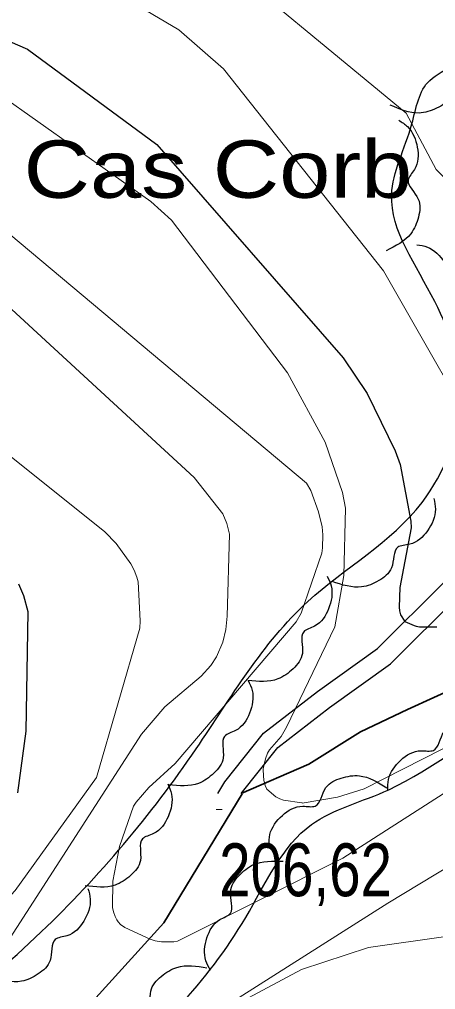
# Model space of a CAD drawing. Extents: x 483847 to 488453, y 4383581 to 4386795.
# Drawn here: x 485100.7 to 485169.6, y 4386016.5 to 4386177.1 of the extents above; entities that cross this region are included whole.
import ezdxf

# ---------------------------------------------------------------- set-up
doc = ezdxf.new("R2010")
doc.units = 0
doc.header["$LTSCALE"] = 3.8
for name, color, linetype, lineweight in [('27', 7, 'Continuous', 25), ('36', 7, 'Continuous', 25), ('6', 7, 'Continuous', 35), ('7', 7, 'Continuous', 13), ('8', 7, 'Continuous', 25), ('9', 7, 'Continuous', 13)]:
    doc.layers.add(name, color=color, linetype=linetype, lineweight=lineweight)
doc.layers.add('5', color=7, linetype='Continuous')

msp = doc.modelspace()

# ---------------------------------------------------------------- linework, layer by layer
at = {"layer": '27'}
for points in [[(484700.18, 4386195.41), (484750.6, 4386216.22), (484776.67, 4386228), (484779.62, 4386225.05), (484778.78, 4386222.11), (484767.42, 4386211.17), (484761.53, 4386201.49), (484762.8, 4386188.87), (484767, 4386176.67), (484776.67, 4386171.2), (484788.03, 4386171.62), (484796.86, 4386188.03), (484811.16, 4386231.78), (484821.67, 4386263.34), (484838.91, 4386286.48), (484868.77, 4386322.24), (484889.8, 4386336.55), (484901.57, 4386337.81), (484912.09, 4386332.76), (484919.24, 4386332.76), (484928.07, 4386336.55), (484929.75, 4386336.55), (484935.22, 4386336.55), (484960.45, 4386328.13), (484990.73, 4386305.83), (485012.18, 4386295.73), (485037.41, 4386278.06), (485058.02, 4386260.39), (485061.38, 4386254.92), (485060.54, 4386248.19), (485059.28, 4386246.09), (485054.23, 4386246.93), (485039.93, 4386264.18), (485027.32, 4386274.7), (485013.02, 4386281.43), (485005.87, 4386280.17), (485002.5, 4386272.17), (485003.77, 4386259.55), (485026.05, 4386241.46), (485035.31, 4386235.15), (485042.88, 4386225.89), (485046.66, 4386209.06), (485049.61, 4386199.81), (485055.91, 4386190.97), (485066.85, 4386188.45), (485075.26, 4386188.87), (485091.66, 4386197.7), (485095.86, 4386206.54), (485096.29, 4386218.74), (485100.07, 4386226.31), (485108.9, 4386233.89), (485118.57, 4386233.89), (485133.71, 4386224.63)], [(485133.71, 4386224.63), (485159.06, 4386198.09), (485188.19, 4386166.36), (485207.92, 4386153.41), (485233.17, 4386127.84), (485249.02, 4386109.71), (485250.32, 4386104.85), (485249.99, 4386103.55), (485244.17, 4386106.47), (485239.31, 4386111), (485236.73, 4386111.65), (485233.81, 4386107.44), (485232.52, 4386102.26), (485233.17, 4386099.02), (485238.02, 4386087.04), (485266.5, 4386058.55), (485267.47, 4386055.96), (485266.17, 4386055.64), (485261.64, 4386057.26), (485233.81, 4386088.99), (485220.55, 4386101.29), (485207.28, 4386106.47), (485205.01, 4386106.47), (485201.13, 4386105.82), (485194.33, 4386097.4), (485191.34, 4386093.38)], [(485180.05, 4386175.13), (485180.16, 4386173.36), (485178.55, 4386169.92), (485175.44, 4386167.94), (485173.41, 4386167.61), (485172.07, 4386164.32), (485169.78, 4386162.4), (485166.87, 4386161.61), (485162.09, 4386162.94)], [(484896.77, 4385939.39), (484928.08, 4385945.7), (484941.54, 4385949.9), (484943.64, 4385951.17), (484944.49, 4385954.95), (484944.91, 4385960.42), (484949.53, 4385968.84), (484955.42, 4385972.2), (484962.57, 4385974.73), (484968.88, 4385974.73), (484977.29, 4385970.52), (484996.21, 4385954.95), (485010.93, 4385939.81), (485018.5, 4385936.44), (485032.8, 4385935.6), (485057.19, 4385936.44), (485058.87, 4385938.96), (485055.51, 4385941.07), (485047.1, 4385941.49), (485027.75, 4385946.54), (485023.55, 4385952.01), (485021.02, 4385958.32), (485020.6, 4385968.42), (485023.55, 4385978.51), (485029.44, 4385983.56), (485068.97, 4386000.81), (485104.29, 4386026.06), (485129.94, 4386056.35), (485148.45, 4386080.76), (485167.37, 4386097.16), (485173.68, 4386114.41), (485169.48, 4386130.4), (485162.33, 4386148.07), (485165.69, 4386159.85), (485168.63, 4386167.01), (485172.42, 4386169.95), (485174.1, 4386172.06), (485175.78, 4386172.48), (485193.87, 4386159.85), (485214.89, 4386145.13), (485219.1, 4386136.71), (485218.68, 4386131.66), (485211.53, 4386131.24), (485205.22, 4386135.45), (485199.75, 4386136.71), (485196.81, 4386135.45), (485191.34, 4386108.52), (485178.31, 4386082.02), (485171.58, 4386074.86), (485174.94, 4386074.02), (485176.2, 4386076.13), (485191.34, 4386093.38)], [(485163.52, 4386160.42), (485164.96, 4386159.37), (485166.58, 4386155.94), (485166.11, 4386152.28), (485165.07, 4386150.51), (485166.74, 4386147.38), (485166.76, 4386144.39), (485165.51, 4386141.64), (485161.43, 4386138.82)], [(485166.52, 4386139.82), (485168.25, 4386139.42), (485171.08, 4386136.89), (485172.08, 4386133.34), (485171.81, 4386131.3), (485174.57, 4386129.07), (485175.75, 4386126.33), (485175.67, 4386123.3), (485173.01, 4386119.12)], [(485169.31, 4386097.78), (485169.57, 4386096.03), (485168.27, 4386092.46), (485165.35, 4386090.22), (485163.35, 4386089.72), (485162.31, 4386086.32), (485160.19, 4386084.21), (485157.36, 4386083.16), (485152.48, 4386084.07)], [(485151.63, 4386084.96), (485152.31, 4386083.32), (485151.89, 4386079.55), (485149.57, 4386076.68), (485147.76, 4386075.72), (485147.54, 4386072.17), (485145.99, 4386069.62), (485143.48, 4386067.93), (485138.53, 4386067.67)], [(485138.54, 4386067.67), (485139.22, 4386066.03), (485138.79, 4386062.26), (485136.47, 4386059.39), (485134.65, 4386058.43), (485134.43, 4386054.88), (485132.87, 4386052.34), (485130.36, 4386050.65), (485125.4, 4386050.4)], [(484770.09, 4385821.2), (484778.9, 4385832.4), (484794.27, 4385845.21), (484801.95, 4385855.46), (484801.31, 4385859.95), (484800.03, 4385867), (484801.31, 4385872.12), (484804.51, 4385875.97), (484808.35, 4385877.89), (484852.54, 4385906.08), (484922.98, 4385925.3), (484958.84, 4385927.22), (484993.43, 4385913.13), (485031.21, 4385911.84), (485074.11, 4385922.09), (485086.28, 4385934.27), (485090.76, 4385947.72), (485086.92, 4385956.05), (485084.36, 4385957.97), (485051.06, 4385961.82), (485052.34, 4385965.02), (485054.26, 4385966.3), (485113.82, 4386001.54), (485138.15, 4386028.45), (485149.04, 4386043.82), (485161.85, 4386049.59), (485183.62, 4386060.48), (485187.46, 4386060.48), (485190.66, 4386058.56), (485190.02, 4386048.95), (485192.59, 4386043.82), (485198.35, 4386037.42), (485204.75, 4386030.37), (485226.53, 4386025.24), (485236.13, 4386022.04), (485246.38, 4386017.56), (485273.91, 4385993.21), (485300.17, 4385981.68), (485306.57, 4385976.55), (485307.21, 4385971.43), (485323.87, 4385923.38), (485329.63, 4385908), (485325.79, 4385894.55), (485332.83, 4385858.67), (485336.67, 4385846.49), (485339.87, 4385840.09), (485344.36, 4385837.53), (485353.96, 4385838.81), (485363.57, 4385845.21), (485376.38, 4385849.7), (485388.54, 4385853.54), (485402.63, 4385867), (485419.28, 4385873.4), (485430.17, 4385870.2), (485440.83, 4385855.64)], [(485161.7, 4386049.51), (485161.82, 4386051.29), (485163.85, 4386054.49), (485167.2, 4386056.05), (485169.25, 4386056.11), (485171.01, 4386059.2), (485173.52, 4386060.81), (485176.52, 4386061.22), (485181.08, 4386059.28)], [(485142.02, 4386040.4), (485142.16, 4386042.17), (485144.24, 4386045.34), (485147.6, 4386046.86), (485149.66, 4386046.89), (485151.45, 4386049.96), (485153.99, 4386051.53), (485156.99, 4386051.9), (485161.53, 4386049.9)], [(485125.23, 4386050.55), (485125.85, 4386048.88), (485125.31, 4386045.13), (485122.9, 4386042.33), (485121.05, 4386041.44), (485120.71, 4386037.9), (485119.08, 4386035.4), (485116.51, 4386033.8), (485111.55, 4386033.7)], [(485132.33, 4386019.69), (485131.55, 4386021.29), (485131.74, 4386025.07), (485133.87, 4386028.09), (485135.63, 4386029.15), (485135.63, 4386032.71), (485137.02, 4386035.35), (485139.42, 4386037.19), (485144.35, 4386037.75)], [(485112.02, 4386033.22), (485112.4, 4386031.48), (485111.33, 4386027.85), (485108.54, 4386025.42), (485106.59, 4386024.79), (485105.75, 4386021.34), (485103.78, 4386019.1), (485101.01, 4386017.88), (485096.09, 4386018.48)], [(485117.45, 4386003.77), (485116.89, 4386005.45), (485117.58, 4386009.18), (485120.09, 4386011.89), (485121.96, 4386012.72), (485122.43, 4386016.25), (485124.16, 4386018.68), (485126.77, 4386020.19), (485131.73, 4386020.11)]]:
    msp.add_spline(points, degree=3, dxfattribs=at)
at = {"layer": '36'}
for points in [[(485133.55, 4386048.98), (485134.7, 4386050.9), (485141.12, 4386058.98), (485150.03, 4386065.85), (485160, 4386072.99), (485171, 4386083.9), (485178.76, 4386094.07), (485179.58, 4386095.54), (485181.36, 4386101.85), (485182.57, 4386108.64), (485179.14, 4386121.42), (485176.65, 4386133.18), (485176.14, 4386138.08), (485176.54, 4386143.34)], [(485137.42, 4386048.97), (485143.47, 4386056.6), (485152.01, 4386063.18), (485162.15, 4386070.44), (485173.52, 4386081.72), (485180.95, 4386091.07), (485182.67, 4386094.12), (485184.76, 4386101.44), (485185.99, 4386108.7), (485182.38, 4386122.19), (485179.94, 4386133.7), (485179.48, 4386138.13), (485179.85, 4386143.09)]]:
    msp.add_lwpolyline(points, dxfattribs=at)
at = {"layer": '6'}
for points in [[(485137.42, 4386048.97), (485148.63, 4386053.82), (485157.15, 4386059.18), (485164.93, 4386062.86), (485173.69, 4386066.86)], [(485096.24, 4386000.56), (485104.76, 4386005.49), (485110.15, 4386011.63), (485124.59, 4386027.56), (485137.59, 4386048.93)]]:
    msp.add_lwpolyline(points, dxfattribs=at)
at = {"layer": '7'}
msp.add_line((485133.26, 4386046.33), (485134.26, 4386046.33), dxfattribs=at)
at = {"layer": '8'}
for points in [[(485002.46, 4386215.39), (485102, 4386172.21), (485123.44, 4386156.38), (485154.3, 4386121.07), (485158.3, 4386115.16), (485162.92, 4386105.67), (485163.73, 4386103.45), (485165.49, 4386094.04), (485165.56, 4386092.95), (485163.66, 4386083.08), (485163.57, 4386079.81), (485163.63, 4386079.2), (485163.72, 4386078.77), (485163.82, 4386078.52), (485164.51, 4386077.44), (485166.06, 4386076.79), (485166.39, 4386076.69), (485166.92, 4386076.58), (485169.81, 4386076.55)], [(485100.43, 4386049.09), (485101.8, 4386059.3), (485102.1, 4386079.03), (485101.39, 4386081.69), (485100.59, 4386083.6)]]:
    msp.add_lwpolyline(points, dxfattribs=at)
at = {"layer": '9'}
for points in [[(484898.31, 4386309.91), (484906.05, 4386309.76), (484908.14, 4386309.39), (484910.74, 4386308.48), (484914.17, 4386306.43), (484983.67, 4386251.79), (485014.88, 4386234.72), (485128.43, 4386191.58), (485164.75, 4386161.61), (485169.72, 4386152.29), (485179.62, 4386142.45), (485180.42, 4386142), (485181.55, 4386141.57), (485182.51, 4386141.37), (485183.68, 4386141.31), (485184.62, 4386141.37), (485186.89, 4386141.88), (485192.18, 4386143.6), (485193.3, 4386143.83), (485195.32, 4386143.88), (485199.77, 4386142.82)], [(484941.52, 4386189.58), (484986.74, 4386169.42), (485071.34, 4386126.99), (485114.8, 4386092.29), (485116.71, 4386090.33), (485119.15, 4386086.98), (485119.7, 4386085.94), (485120.13, 4386084.77), (485120.34, 4386084.02), (485120.67, 4386077.56), (485120.62, 4386076.34), (485113.45, 4386051.61), (485099.95, 4386032.91), (485090.84, 4386023.16), (485064.51, 4385994.74)], [(485103.4, 4386189.4), (485127.06, 4386175.41), (485134.49, 4386168.92), (485160.98, 4386135.51), (485179.9, 4386102.36)], [(485180.49, 4386061.27), (485157.77, 4386049.76), (485153.36, 4386048.38), (485147.51, 4386047.38), (485147.49, 4386047.39), (485147.48, 4386047.4), (485147.46, 4386047.41), (485147.44, 4386047.41), (485144.4, 4386047.85), (485143.79, 4386048.06), (485143.16, 4386048.43), (485141.67, 4386049.71), (485141.4, 4386050.31), (485141.24, 4386050.8), (485141.18, 4386051.12), (485141.05, 4386052.82), (485141.07, 4386053.03), (485141.42, 4386054.7), (485141.77, 4386055.62), (485142.12, 4386056.18), (485144.02, 4386058.39), (485144.92, 4386059.95), (485144.92, 4386059.96), (485152.93, 4386076.56), (485154.43, 4386085.04), (485154.67, 4386096.19), (485154.2, 4386098.79), (485151.34, 4386107.12), (485145.08, 4386118.62), (485125.87, 4386143.86), (485122.43, 4386146.98), (485097.44, 4386164.62)], [(485182.4, 4386056.33), (485154.23, 4386038.28), (485126.88, 4386024.53), (485126.27, 4386024.44), (485124.21, 4386024.44), (485123.16, 4386024.6), (485122.35, 4386024.86), (485118.13, 4386026.8), (485117.43, 4386027.29), (485117, 4386027.75), (485116.8, 4386028.03), (485116.51, 4386028.6), (485116.24, 4386029.36), (485116.1, 4386030.11), (485116.16, 4386034.45), (485117.26, 4386040.22), (485119.59, 4386046.86), (485120.02, 4386047.52), (485122.09, 4386049.98), (485126.48, 4386053.92), (485146.52, 4386077.38), (485147.33, 4386078.8), (485150.77, 4386088.77), (485150.88, 4386089.62), (485150.94, 4386091.8), (485150.8, 4386093.11), (485150.24, 4386095.57), (485148.94, 4386099.15), (485148.25, 4386100.32), (485087.2, 4386151.45)], [(485099.14, 4386025.06), (485120.88, 4386058.77), (485124.73, 4386063.31), (485130.8, 4386068.4), (485132.38, 4386070.14), (485133.34, 4386071.62), (485134.35, 4386074.03), (485134.86, 4386076.13), (485135.11, 4386078.34), (485135.48, 4386091.91), (485135.03, 4386093.64), (485134.35, 4386095.29), (485129.62, 4386101.3), (485093.03, 4386134.92)], [(485312.33, 4385908.6), (485264.17, 4385961.85), (485261.55, 4385965.88), (485259.21, 4385971.25), (485236.27, 4386013.44), (485234.9, 4386015.47), (485227.77, 4386024.04), (485205.5, 4386041.75), (485202.52, 4386043.19), (485195.73, 4386045.3), (485188.96, 4386045.48), (485188.09, 4386045.33), (485183.2, 4386043.77), (485161.69, 4386030.8), (485107.33, 4385996.33), (485104.3, 4385995.17), (485101.2, 4385994.5), (485097.98, 4385994.42)], [(485096.87, 4385978.98), (485108.65, 4385986.18), (485136.96, 4386014.28), (485147.42, 4386019.86), (485158.52, 4386023.48), (485171.32, 4386025.27), (485182.07, 4386024.95), (485194.02, 4386023.02), (485196.51, 4386022.36), (485204.39, 4386018.57), (485205.82, 4386017.69), (485230.99, 4385995.56), (485244.53, 4385976.66), (485248.72, 4385968.59), (485252.12, 4385957.49), (485252.7, 4385956.17), (485312.99, 4385871.71)]]:
    msp.add_lwpolyline(points, dxfattribs=at)

# ---------------------------------------------------------------- texts
at = {"layer": '5', "width": 1.2}
msp.add_text('Cas Corb', height=9.5, dxfattribs=at).set_placement((485101.35, 4386147.58))
at = {"layer": '7', "width": 0.8}
msp.add_text('206,62', height=8.75, dxfattribs=at).set_placement((485133.76, 4386031.96))

doc.saveas('drawing.dxf')
